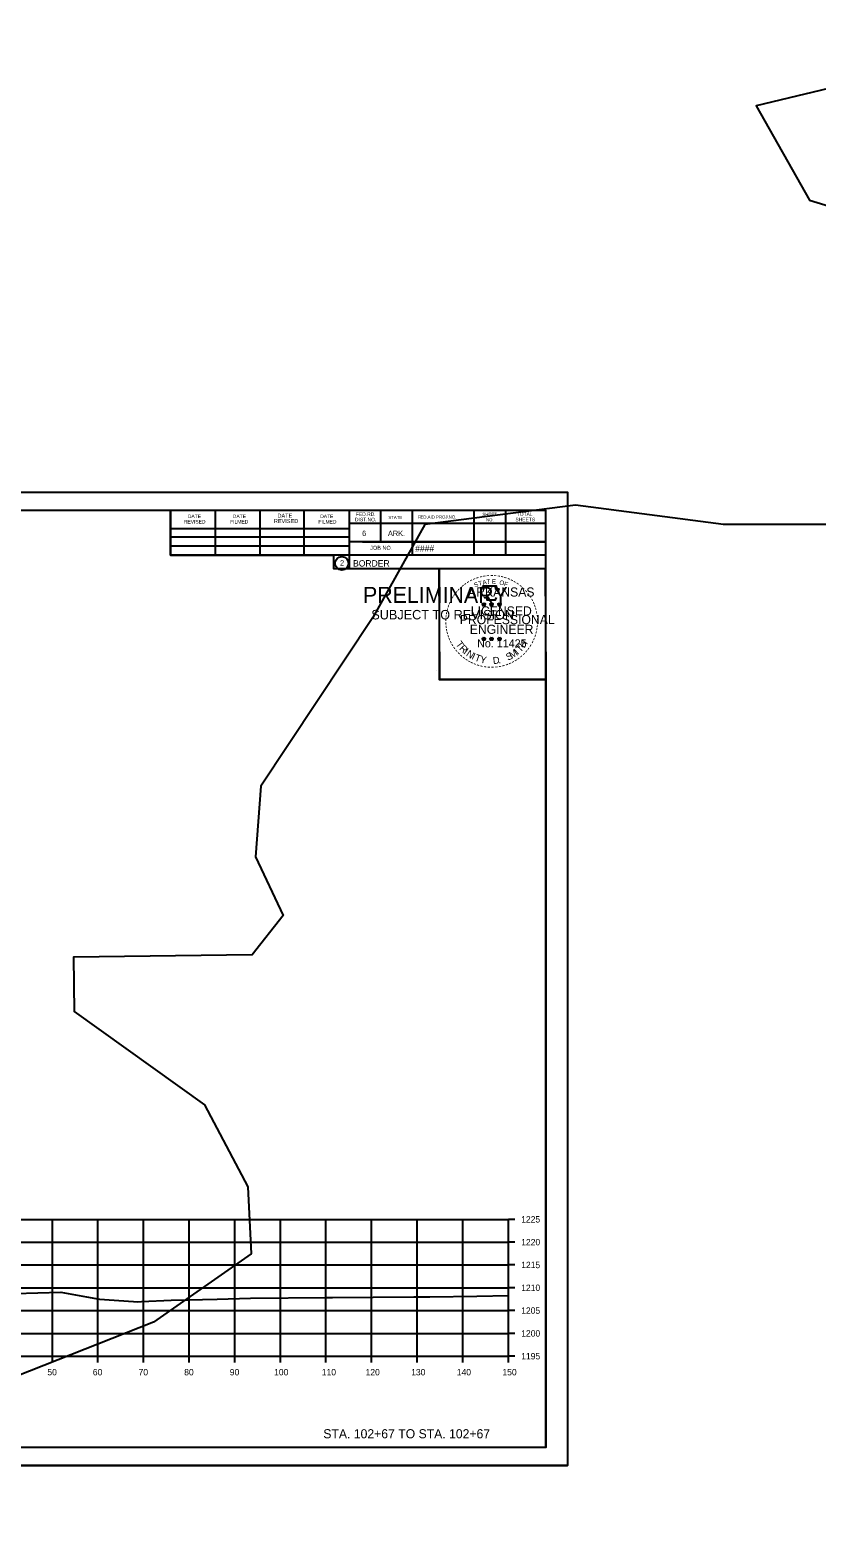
# Model space of a CAD drawing. Extents: x -70 to 701944, y -4 to 666871.
# Drawn here: x 667234.7 to 667407.2, y 653667 to 653997.5 of the extents above; entities that cross this region are included whole.
import ezdxf

# ---------------------------------------------------------------- set-up
doc = ezdxf.new("R2010")
doc.units = 0
for name, color, linetype in [('R_Axis', 7, 'Continuous'), ('R_Axis Annot', 7, 'Continuous'), ('R_Border', 7, 'Continuous'), ('R_Border PE', 7, 'Continuous'), ('R_Border Prem', 7, 'Continuous'), ('R_Draft', 7, 'Continuous'), ('R_Exist Surface', 7, 'Continuous'), ('R_Grid', 7, 'Continuous'), ('R_No Plot', 7, 'Continuous'), ('T_Drafting', 7, 'Continuous')]:
    doc.layers.add(name, color=color, linetype=linetype)

msp = doc.modelspace()

# ---------------------------------------------------------------- linework, layer by layer
at = {"layer": 'R_Axis'}
for p, q in [((667339.57, 653706.84), (667339.57, 653736.84)), ((667340.97, 653736.84), (667339.57, 653736.84)), ((667340.97, 653731.84), (667339.57, 653731.84)), ((667340.97, 653726.84), (667339.57, 653726.84)), ((667340.97, 653721.84), (667339.57, 653721.84)), ((667340.97, 653716.84), (667339.57, 653716.84)), ((667340.97, 653711.84), (667339.57, 653711.84)), ((667039.57, 653706.84), (667339.57, 653706.84)), ((667239.57, 653705.44), (667239.57, 653706.84)), ((667249.57, 653705.44), (667249.57, 653706.84)), ((667259.57, 653705.44), (667259.57, 653706.84)), ((667269.57, 653705.44), (667269.57, 653706.84)), ((667279.57, 653705.44), (667279.57, 653706.84)), ((667289.57, 653705.44), (667289.57, 653706.84)), ((667299.57, 653705.44), (667299.57, 653706.84)), ((667309.57, 653705.44), (667309.57, 653706.84)), ((667319.57, 653705.44), (667319.57, 653706.84)), ((667329.57, 653705.44), (667329.57, 653706.84)), ((667339.57, 653705.44), (667339.57, 653706.84)), ((667340.97, 653706.84), (667339.57, 653706.84))]:
    msp.add_line(p, q, dxfattribs=at)
at = {"layer": 'R_Border'}
for p, q in [((667031.57, 653892.3), (667347.75, 653892.3)), ((667265.49, 653882.42), (667265.49, 653892.3)), ((667275.35, 653882.42), (667275.35, 653892.1)), ((667285.11, 653882.42), (667285.11, 653892.1)), ((667294.79, 653882.42), (667294.79, 653892.1)), ((667304.65, 653892.3), (667304.65, 653879.5)), ((667311.49, 653892.3), (667311.49, 653885.36)), ((667318.43, 653892.3), (667318.43, 653882.42)), ((667332.01, 653892.3), (667332.01, 653882.42)), ((667338.95, 653892.3), (667338.95, 653882.42)), ((667347.75, 653686.84), (667347.75, 653892.3)), ((667265.49, 653888.28), (667304.65, 653888.28)), ((667347.75, 653889.36), (667304.65, 653889.36)), ((667347.75, 653889.38), (667347.75, 653889.38)), ((667265.49, 653886.42), (667304.65, 653886.42)), ((667347.75, 653885.36), (667304.65, 653885.36)), ((667307.61, 653885.36), (667347.75, 653885.36)), ((667265.49, 653882.42), (667265.49, 653884.48)), ((667265.49, 653884.48), (667304.65, 653884.48)), ((667347.75, 653882.42), (667265.49, 653882.42)), ((667304.65, 653879.5), (667347.75, 653879.5)), ((667347.75, 653686.84), (667031.57, 653686.84))]:
    msp.add_line(p, q, dxfattribs=at)
msp.add_circle((667303.03, 653880.64), 1.47, dxfattribs=at)
at = {"layer": 'R_Border PE'}
for p, q in [((667333.83, 653871.76), (667334.18, 653871.65)), ((667333.83, 653871.76), (667334.08, 653871.71)), ((667333.83, 653871.76), (667334.07, 653871.64)), ((667333.96, 653871.35), (667334.18, 653871.65)), ((667333.96, 653871.35), (667334.09, 653871.59)), ((667333.96, 653871.35), (667334.18, 653871.57)), ((667334.18, 653872.01), (667334.14, 653871.76)), ((667334.18, 653871.65), (667334.18, 653872.01)), ((667334.18, 653872.01), (667334.23, 653871.76)), ((667334.53, 653871.76), (667334.18, 653871.65)), ((667334.39, 653871.35), (667334.18, 653871.65)), ((667334.39, 653871.35), (667334.18, 653871.56)), ((667334.53, 653871.76), (667334.24, 653871.71)), ((667334.39, 653871.35), (667334.26, 653871.64)), ((667334.53, 653871.76), (667334.32, 653871.66)), ((667335.5, 653871.76), (667335.85, 653871.65)), ((667335.5, 653871.76), (667335.75, 653871.71)), ((667335.5, 653871.76), (667335.74, 653871.64)), ((667335.63, 653871.35), (667335.85, 653871.65)), ((667335.63, 653871.35), (667335.76, 653871.59)), ((667335.63, 653871.35), (667335.85, 653871.57)), ((667335.85, 653872.01), (667335.81, 653871.76)), ((667335.85, 653871.65), (667335.85, 653872.01)), ((667335.85, 653872.01), (667335.9, 653871.76)), ((667336.2, 653871.76), (667335.85, 653871.65)), ((667336.06, 653871.35), (667335.85, 653871.65)), ((667336.06, 653871.35), (667335.85, 653871.56)), ((667336.2, 653871.76), (667335.91, 653871.71)), ((667336.06, 653871.35), (667335.93, 653871.64)), ((667336.2, 653871.76), (667335.99, 653871.66)), ((667337.26, 653871.75), (667337.61, 653871.64)), ((667337.26, 653871.75), (667337.52, 653871.7)), ((667337.26, 653871.75), (667337.5, 653871.62)), ((667337.4, 653871.34), (667337.61, 653871.64)), ((667337.4, 653871.34), (667337.52, 653871.58)), ((667337.4, 653871.34), (667337.61, 653871.56)), ((667337.61, 653872), (667337.57, 653871.75)), ((667337.61, 653871.64), (667337.61, 653872)), ((667337.61, 653872), (667337.66, 653871.75)), ((667337.96, 653871.75), (667337.61, 653871.64)), ((667337.83, 653871.34), (667337.61, 653871.64)), ((667337.83, 653871.34), (667337.61, 653871.55)), ((667337.96, 653871.75), (667337.67, 653871.7)), ((667337.83, 653871.34), (667337.69, 653871.63)), ((667337.96, 653871.75), (667337.76, 653871.64)), ((667333.83, 653864.19), (667334.18, 653864.07)), ((667333.83, 653864.19), (667334.08, 653864.14)), ((667333.83, 653864.19), (667334.06, 653864.06)), ((667333.96, 653863.78), (667334.18, 653864.07)), ((667333.96, 653863.78), (667334.09, 653864.02)), ((667333.96, 653863.78), (667334.17, 653863.99)), ((667334.18, 653864.44), (667334.13, 653864.19)), ((667334.39, 653863.78), (667334.17, 653863.99)), ((667334.18, 653864.07), (667334.18, 653864.44)), ((667334.18, 653864.44), (667334.22, 653864.19)), ((667334.52, 653864.19), (667334.18, 653864.07)), ((667334.39, 653863.78), (667334.18, 653864.07)), ((667334.52, 653864.19), (667334.24, 653864.14)), ((667334.39, 653863.78), (667334.25, 653864.07)), ((667334.52, 653864.19), (667334.32, 653864.08)), ((667335.5, 653864.19), (667335.84, 653864.07)), ((667335.5, 653864.19), (667335.75, 653864.14)), ((667335.5, 653864.19), (667335.73, 653864.06)), ((667335.63, 653863.78), (667335.84, 653864.07)), ((667335.63, 653863.78), (667335.75, 653864.02)), ((667335.63, 653863.78), (667335.84, 653863.99)), ((667335.84, 653864.44), (667335.8, 653864.19)), ((667335.84, 653864.07), (667335.84, 653864.44)), ((667335.84, 653864.44), (667335.89, 653864.19)), ((667336.19, 653864.19), (667335.84, 653864.07)), ((667336.06, 653863.78), (667335.84, 653864.07)), ((667336.06, 653863.78), (667335.84, 653863.99)), ((667336.19, 653864.19), (667335.91, 653864.14)), ((667336.06, 653863.78), (667335.92, 653864.07)), ((667336.19, 653864.19), (667335.99, 653864.08)), ((667337.26, 653864.18), (667337.61, 653864.06)), ((667337.26, 653864.18), (667337.52, 653864.13)), ((667337.26, 653864.18), (667337.5, 653864.05)), ((667337.4, 653863.77), (667337.61, 653864.06)), ((667337.4, 653863.77), (667337.52, 653864.01)), ((667337.4, 653863.77), (667337.61, 653863.98)), ((667337.61, 653864.43), (667337.57, 653864.18)), ((667337.61, 653864.06), (667337.61, 653864.43)), ((667337.61, 653864.43), (667337.66, 653864.18)), ((667337.96, 653864.18), (667337.61, 653864.06)), ((667337.82, 653863.77), (667337.61, 653864.06)), ((667337.82, 653863.77), (667337.61, 653863.98)), ((667337.96, 653864.18), (667337.67, 653864.13)), ((667337.82, 653863.77), (667337.69, 653864.06)), ((667337.96, 653864.18), (667337.75, 653864.07))]:
    msp.add_line(p, q, dxfattribs=at)
for points in [[(667333.87, 653875.64), (667334.14, 653874.81)], [(667337.38, 653874.71), (667337.52, 653875), (667336.84, 653874.97), (667336.99, 653875.64), (667333.87, 653875.64)], [(667334.18, 653872.01), (667334.39, 653871.35), (667333.83, 653871.76), (667334.53, 653871.76), (667333.96, 653871.35), (667334.18, 653872.01)], [(667334.36, 653873.21), (667334.36, 653873.13), (667334.93, 653873.11), (667334.87, 653872.63), (667336.74, 653872.63), (667336.94, 653873.17)], [(667335.85, 653872.01), (667336.06, 653871.35), (667335.5, 653871.76), (667336.2, 653871.76), (667335.63, 653871.35), (667335.85, 653872.01)], [(667337.61, 653872), (667337.83, 653871.34), (667337.26, 653871.75), (667337.96, 653871.75), (667337.4, 653871.34), (667337.61, 653872)], [(667334.18, 653864.44), (667334.39, 653863.78), (667333.83, 653864.19), (667334.52, 653864.19), (667333.96, 653863.78), (667334.18, 653864.44)], [(667335.84, 653864.44), (667336.06, 653863.78), (667335.5, 653864.19), (667336.19, 653864.19), (667335.63, 653863.78), (667335.84, 653864.44)], [(667337.61, 653864.43), (667337.82, 653863.77), (667337.26, 653864.18), (667337.96, 653864.18), (667337.4, 653863.77), (667337.61, 653864.43)]]:
    msp.add_lwpolyline(points, dxfattribs=at)
for centre, radius in [((667334.18, 653871.65), 0.172), ((667334.18, 653871.65), 0.145), ((667334.18, 653871.65), 0.116), ((667334.18, 653871.65), 0.0991), ((667334.18, 653871.65), 0.0747), ((667334.18, 653871.65), 0.0495), ((667334.18, 653871.65), 0.0296), ((667335.85, 653871.65), 0.172), ((667335.85, 653871.65), 0.145), ((667335.85, 653871.65), 0.116), ((667335.85, 653871.65), 0.0991), ((667335.85, 653871.65), 0.0747), ((667335.85, 653871.65), 0.0495), ((667335.85, 653871.65), 0.0296), ((667337.61, 653871.63), 0.172), ((667337.61, 653871.63), 0.145), ((667337.61, 653871.63), 0.116), ((667337.61, 653871.63), 0.0991), ((667337.61, 653871.63), 0.0747), ((667337.61, 653871.63), 0.0495), ((667337.61, 653871.63), 0.0296), ((667334.17, 653864.07), 0.172), ((667334.17, 653864.07), 0.145), ((667334.17, 653864.07), 0.116), ((667334.17, 653864.07), 0.0991), ((667334.17, 653864.07), 0.0747), ((667334.17, 653864.07), 0.0495), ((667334.17, 653864.07), 0.0296), ((667335.84, 653864.07), 0.172), ((667335.84, 653864.07), 0.145), ((667335.84, 653864.07), 0.116), ((667335.84, 653864.07), 0.0991), ((667335.84, 653864.07), 0.0747), ((667335.84, 653864.07), 0.0495), ((667335.84, 653864.07), 0.0296), ((667337.61, 653864.06), 0.172), ((667337.61, 653864.06), 0.145), ((667337.61, 653864.06), 0.116), ((667337.61, 653864.06), 0.0991), ((667337.61, 653864.06), 0.0747), ((667337.61, 653864.06), 0.0495), ((667337.61, 653864.06), 0.0296)]:
    msp.add_circle(centre, radius, dxfattribs=at)
at = {"layer": 'R_Exist Surface'}
msp.add_lwpolyline([(667231.34, 653720.56), (667241.42, 653720.91), (667247.04, 653719.87), (667249.89, 653719.33), (667257.35, 653718.85), (667258.17, 653718.77), (667259.14, 653718.81), (667265.61, 653719.13), (667269.3, 653719.2), (667275.72, 653719.36), (667283.04, 653719.58), (667299.63, 653719.69), (667301.02, 653719.68), (667318.84, 653719.82), (667319.01, 653719.82), (667322.33, 653719.87), (667332.63, 653720.03), (667339.57, 653720.14)], dxfattribs=at)
at = {"layer": 'R_Grid'}
for p, q in [((667039.57, 653736.84), (667339.57, 653736.84)), ((667239.57, 653706.84), (667239.57, 653736.84)), ((667249.57, 653706.84), (667249.57, 653736.84)), ((667259.57, 653706.84), (667259.57, 653736.84)), ((667269.57, 653706.84), (667269.57, 653736.84)), ((667279.57, 653706.84), (667279.57, 653736.84)), ((667289.57, 653706.84), (667289.57, 653736.84)), ((667299.57, 653706.84), (667299.57, 653736.84)), ((667309.57, 653706.84), (667309.57, 653736.84)), ((667319.57, 653706.84), (667319.57, 653736.84)), ((667329.57, 653706.84), (667329.57, 653736.84)), ((667339.57, 653706.84), (667339.57, 653736.84)), ((667039.57, 653731.84), (667339.57, 653731.84)), ((667039.57, 653726.84), (667339.57, 653726.84)), ((667039.57, 653721.84), (667339.57, 653721.84)), ((667039.57, 653716.84), (667339.57, 653716.84)), ((667039.57, 653711.84), (667339.57, 653711.84)), ((667039.57, 653706.84), (667339.57, 653706.84))]:
    msp.add_line(p, q, dxfattribs=at)
at = {"layer": 'R_No Plot'}
for p, q in [((667019.17, 653896.2), (667352.5, 653896.2)), ((667323.78, 653857.05), (667323.78, 653857.05)), ((667019.17, 653682.86), (667352.5, 653682.86))]:
    msp.add_line(p, q, dxfattribs=at)
for points in [[(667019.16, 653896.2), (667352.5, 653896.2), (667352.5, 653682.86), (667019.16, 653682.86)], [(667265.49, 653892.3), (667265.49, 653882.42), (667301.22, 653882.42), (667301.22, 653879.5), (667324.42, 653879.5), (667324.42, 653855.17), (667347.75, 653855.17), (667347.75, 653686.84), (667031.57, 653686.84), (667031.57, 653892.3)], [(667324.42, 653879.5), (667347.63, 653879.5), (667347.75, 653855.17), (667324.54, 653855.17)]]:
    msp.add_lwpolyline(points, close=True, dxfattribs=at)
at = {"layer": 'T_Drafting'}
for points in [[(667463.12, 653997.5), (667393.87, 653980.94), (667405.61, 653960.27), (667437.09, 653950.7)], [(667417.04, 653889.11), (667386.73, 653889.11), (667354.3, 653893.38), (667321.21, 653889.11), (667309.83, 653868.78), (667285.27, 653831.81), (667284.11, 653816.27), (667290.17, 653803.44), (667283.41, 653794.81), (667244.23, 653794.34), (667244.38, 653782.43), (667272.91, 653761.91), (667282.47, 653743.95), (667283.17, 653729.25), (667261.72, 653714.32), (667228.61, 653701.25), (667206.93, 653698.45), (667190.14, 653684.22), (667129.52, 653646.42)]]:
    msp.add_lwpolyline(points, dxfattribs=at)

# ---------------------------------------------------------------- texts
at = {"layer": 'R_Axis Annot'}
for s, p in [('1225', (667342.37, 653736.14)), ('1220', (667342.37, 653731.14)), ('1215', (667342.37, 653726.14)), ('1210', (667342.37, 653721.14)), ('1205', (667342.37, 653716.14)), ('1200', (667342.37, 653711.14)), ('1195', (667342.37, 653706.14)), ('50', (667238.48, 653702.64)), ('60', (667248.45, 653702.64)), ('70', (667258.48, 653702.64)), ('80', (667268.48, 653702.64)), ('90', (667278.48, 653702.64)), ('100', (667288.19, 653702.64)), ('110', (667298.65, 653702.64)), ('120', (667308.25, 653702.64)), ('130', (667318.25, 653702.64)), ('140', (667328.25, 653702.64)), ('150', (667338.25, 653702.64))]:
    msp.add_text(s, height=1.4, dxfattribs=at).set_placement(p)
at = {"layer": 'R_Border'}
for s, height, p in [('DATE', 0.782, (667269.29, 653890.54)), ('DATE', 0.782, (667279.15, 653890.54)), ('DATE', 0.879, (667288.93, 653890.64)), ('DATE', 0.782, (667298.31, 653890.54)), ('FED.RD.', 0.782, (667306.13, 653891.02)), ('SHEET', 0.684, (667333.87, 653891.02)), ('TOTAL', 0.782, (667341.39, 653891.02)), ('REVISED', 0.782, (667268.41, 653889.36)), ('FILMED', 0.782, (667278.57, 653889.36)), ('REVISED', 0.879, (667288.15, 653889.46)), ('FILMED', 0.782, (667297.91, 653889.36)), ('DIST.NO.', 0.782, (667305.93, 653889.84)), ('STATE', 0.684, (667313.25, 653890.34)), ('FED.AID PROJ.NO.', 0.684, (667319.71, 653890.44)), ('NO.', 0.684, (667334.65, 653889.84)), ('SHEETS', 0.782, (667341.11, 653889.84)), ('6', 1.17, (667307.49, 653886.62)), ('ARK.', 1.172, (667313.15, 653886.62)), ('####', 1.4, (667319.12, 653883.16)), ('2', 1.17, (667302.65, 653880.15)), ('BORDER', 1.4, (667305.51, 653879.93)), ('JOB NO.', 0.879, (667309.25, 653883.6))]:
    msp.add_text(s, height=height, rotation=360, dxfattribs=at).set_placement(p)
at = {"layer": 'R_Border PE'}
for s, height, rotation, p in [('-', 1.6, 10.2193, (667334.05, 653877.17)), ('-', 1.6, 5.8968, (667334.78, 653877.28)), ('-', 1.6, 0.1862, (667335.55, 653877.35)), ('-', 1.6, 357.743, (667336.27, 653877.34)), ('-', 1.6, 352.1617, (667337.02, 653877.28)), ('-', 1.6, 48.423, (667328.82, 653874.14)), ('-', 1.6, 42.9622, (667329.27, 653874.62)), ('-', 1.6, 38.9507, (667329.7, 653875.03)), ('-', 1.6, 36.2317, (667330.18, 653875.41)), ('-', 1.6, 34.0636, (667330.76, 653875.81)), ('ARKANSAS', 2, 360, (667330.72, 653873.35)), ('-', 1.6, 28.7918, (667331.35, 653876.18)), ('-', 1.6, 24.3072, (667331.99, 653876.49)), ('S', 1, 21.594, (667332.23, 653875.31)), ('-', 1.6, 19.1761, (667332.62, 653876.76)), ('T', 1, 16.4036, (667333.14, 653875.65)), ('-', 1.6, 13.6301, (667333.37, 653877)), ('A', 1, 11.2132, (667333.97, 653875.9)), ('T', 1, 6.0228, (667334.82, 653876.06)), ('E', 1, 0.8323, (667335.92, 653876.17)), ('O', 1, 350.4515, (667337.52, 653875.96)), ('-', 1.6, 347.2049, (667337.73, 653877.17)), ('F', 1, 340.0707, (667338.48, 653875.73)), ('-', 1.6, 342.3362, (667338.37, 653877.01)), ('-', 1.6, 337.8551, (667339.1, 653876.79)), ('-', 1.6, 334.1211, (667339.74, 653876.52)), ('-', 1.6, 329.6409, (667340.31, 653876.23)), ('-', 1.6, 325.8627, (667340.96, 653875.87)), ('-', 1.6, 320.5297, (667341.57, 653875.45)), ('-', 1.6, 315.5786, (667342.17, 653874.96)), ('-', 1.6, 309.8797, (667342.74, 653874.41)), ('-', 1.6, 72.3945, (667326.89, 653870.7)), ('-', 1.6, 67.7743, (667327.11, 653871.33)), ('-', 1.6, 62.8713, (667327.37, 653871.95)), ('-', 1.6, 58.0706, (667327.68, 653872.56)), ('-', 1.6, 54.2325, (667328, 653873.09)), ('-', 1.6, 50.6142, (667328.42, 653873.65)), ('DWB', 0.01, 360, (667334.17, 653871.64)), ('DWB', 0.01, 360, (667335.84, 653871.64)), ('DWB', 0.01, 360, (667337.6, 653871.63)), ('-', 1.6, 306.6522, (667343.26, 653873.81)), ('-', 1.4, 303.6753, (667343.75, 653873.24)), ('-', 1.6, 299.6684, (667344.07, 653872.63)), ('-', 1.6, 294.6628, (667344.39, 653872.02)), ('-', 1.6, 290.5728, (667344.65, 653871.44)), ('-', 1.6, 89.0622, (667326.46, 653867.89)), ('-', 1.6, 85.1863, (667326.48, 653868.59)), ('-', 1.6, 81.2013, (667326.56, 653869.28)), ('-', 1.6, 75.461, (667326.69, 653869.99)), ('PROFESSIONAL', 2, 360, (667328.9, 653867.3)), ('LICENSED', 2, 360, (667331.32, 653869.2)), ('-', 1.6, 285.1233, (667344.88, 653870.86)), ('-', 1.6, 280.5493, (667345.08, 653870.12)), ('-', 1.6, 276.5962, (667345.24, 653869.35)), ('-', 1.6, 274.3301, (667345.3, 653868.63)), ('-', 1.6, 94.1959, (667326.49, 653867.16)), ('-', 1.6, 98.9479, (667326.57, 653866.49)), ('-', 1.6, 101.7149, (667326.7, 653865.76)), ('-', 1.6, 105.4578, (667326.86, 653865.17)), ('-', 1.6, 109.0874, (667327.08, 653864.53)), ('ENGINEER', 2, 360, (667331.09, 653865.17)), ('-', 1.6, 252.8681, (667344.96, 653865.28)), ('-', 1.6, 255.7626, (667345.14, 653866)), ('-', 1.6, 260.9953, (667345.25, 653866.68)), ('-', 1.6, 263.5172, (667345.32, 653867.33)), ('-', 1.6, 269.9407, (667345.34, 653868)), ('-', 1.6, 114.0643, (667327.33, 653863.94)), ('-', 1.6, 115.7289, (667327.64, 653863.32)), ('-', 1.6, 120.4471, (667327.99, 653862.73)), ('-', 1.6, 125.8934, (667328.4, 653862.17)), ('-', 1.6, 130.7181, (667328.86, 653861.62)), ('T', 1.54, 306.0406, (667327.94, 653862.91)), ('R', 1.54, 314.005, (667328.7, 653861.87)), ('I', 1.54, 321.9694, (667329.6, 653860.93)), ('N', 1.54, 326.5002, (667330.17, 653860.46)), ('No. 11425', 1.757, 360, (667332.71, 653862.22)), ('DWB', 0.01, 360, (667334.16, 653864.07)), ('DWB', 0.01, 360, (667335.83, 653864.07)), ('DWB', 0.01, 360, (667337.6, 653864.06)), ('M', 1.54, 32.6563, (667340.32, 653859.68)), ('I', 1.54, 42.1136, (667341.6, 653860.53)), ('T', 1.54, 46.6444, (667342.17, 653861.01)), ('H', 1.54, 54.6088, (667343.06, 653861.95)), ('-', 1.6, 231.2538, (667343.24, 653862.01)), ('-', 1.6, 233.8452, (667343.67, 653862.57)), ('-', 1.6, 239.0712, (667344.08, 653863.23)), ('-', 1.6, 244.6197, (667344.47, 653863.98)), ('-', 1.6, 247.8887, (667344.73, 653864.61)), ('-', 1.6, 134.2238, (667329.38, 653861.08)), ('-', 1.6, 138.9338, (667329.9, 653860.61)), ('-', 1.6, 144.6463, (667330.46, 653860.21)), ('-', 1.6, 148.0898, (667331.02, 653859.84)), ('-', 1.6, 151.5704, (667331.6, 653859.51)), ('-', 1.6, 154.6002, (667332.12, 653859.26)), ('I', 1.54, 335.3603, (667331.37, 653859.68)), ('-', 1.6, 158.5612, (667332.74, 653859.01)), ('T', 1.54, 339.8912, (667332.03, 653859.35)), ('-', 1.6, 162.7983, (667333.43, 653858.8)), ('-', 1.6, 167.5555, (667334.14, 653858.63)), ('Y', 1.54, 347.8556, (667333.25, 653858.9)), ('D', 1.54, 6.3969, (667336.24, 653858.54)), ('-', 1.6, 191.2858, (667337.95, 653858.7)), ('.', 1.54, 13.7642, (667337.43, 653858.67)), ('-', 1.6, 195.4743, (667338.68, 653858.9)), ('-', 1.6, 200.7184, (667339.36, 653859.14)), ('S', 1.54, 26.9312, (667339.48, 653859.27)), ('-', 1.6, 204.2516, (667339.98, 653859.41)), ('-', 1.6, 207.3568, (667340.6, 653859.73)), ('-', 1.6, 212.2491, (667341.16, 653860.08)), ('-', 1.6, 215.7363, (667341.69, 653860.46)), ('-', 1.6, 221.0851, (667342.24, 653860.93)), ('-', 1.6, 225.7653, (667342.77, 653861.44)), ('-', 1.6, 173.1155, (667334.92, 653858.52)), ('-', 1.6, 176.5183, (667335.66, 653858.47)), ('-', 1.6, 181.5918, (667336.41, 653858.49)), ('-', 1.6, 185.8167, (667337.22, 653858.56))]:
    msp.add_text(s, height=height, rotation=rotation, dxfattribs=at).set_placement(p)
at = {"layer": 'R_Border Prem'}
for s, height, p in [('PRELIMINARY', 3.5, (667307.7, 653871.97)), ('DWB', 0.01, (667308.44, 653873.82)), ('SUBJECT TO REVISION', 2.0751, (667309.51, 653868.34))]:
    msp.add_text(s, height=height, rotation=360, dxfattribs=at).set_placement(p)
at = {"layer": 'R_Draft'}
msp.add_text('STA. 102+67 TO STA. 102+67', height=2, dxfattribs=at).set_placement((667298.98, 653688.84))

doc.saveas('drawing.dxf')
